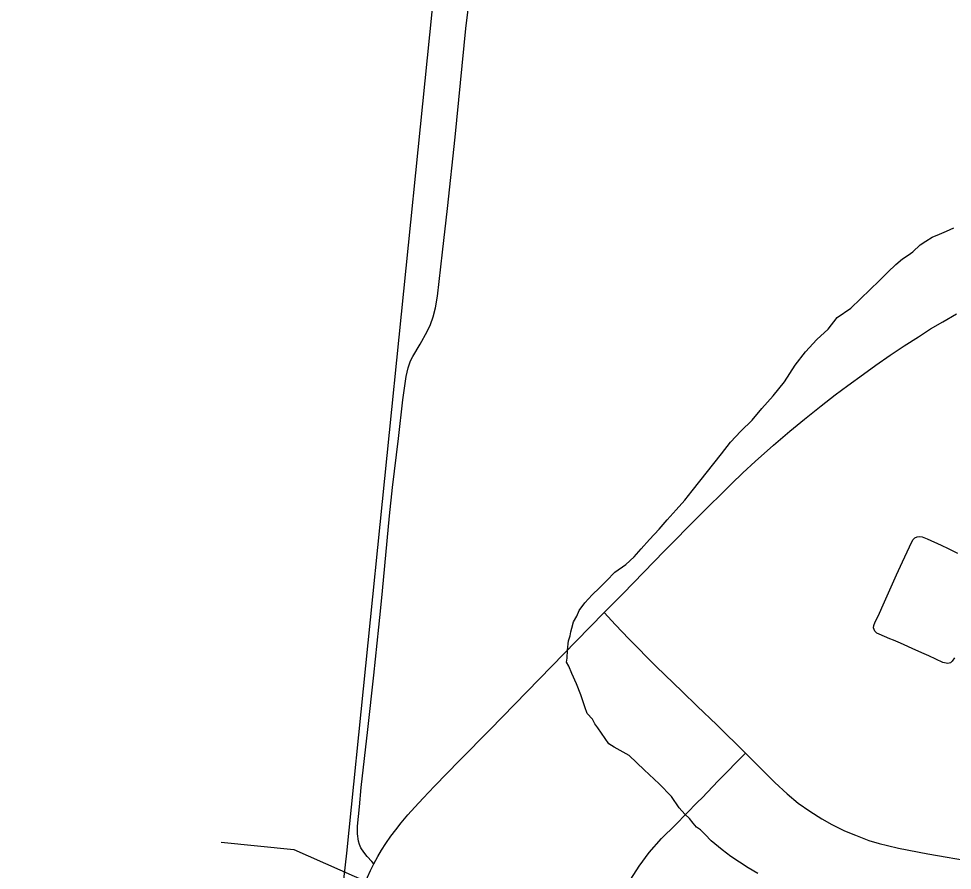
# Model space of a CAD drawing. Extents: x 0 to 1134, y 0 to 440.
# Drawn here: x 835.4731 to 835.9193, y 356.3725 to 356.7795 of the extents above; entities that cross this region are included whole.
import ezdxf

# ---------------------------------------------------------------- set-up
doc = ezdxf.new("R2010")
doc.units = 0
for name, color, linetype in [('GM_X_City_Street', 7, 'Continuous'), ('GM_X_Minor_River', 7, 'Continuous'), ('GM_X_Rail_Line', 7, 'Continuous'), ('GM_X_State_Route', 7, 'Continuous')]:
    doc.layers.add(name, color=color, linetype=linetype)

msp = doc.modelspace()

# ---------------------------------------------------------------- linework, layer by layer
at = {"layer": 'GM_X_City_Street'}
for points in [[(835.6428, 356.37563), (835.64182, 356.37668), (835.63956, 356.37911), (835.63806, 356.38111), (835.63667, 356.38328), (835.63595, 356.3848), (835.63546, 356.38645), (835.63499, 356.38997), (835.63504, 356.39359), (835.63598, 356.40286), (835.63682, 356.41211), (835.63995, 356.43988), (835.64281, 356.46582), (835.64524, 356.48869), (835.64616, 356.49796), (835.64692, 356.506), (835.65037, 356.54187), (835.65178, 356.55546), (835.65457, 356.57891), (835.65669, 356.59741), (835.65825, 356.60843), (835.65916, 356.61257), (835.66038, 356.61594), (835.66146, 356.61811), (835.66488, 356.62396), (835.66831, 356.62994), (835.66987, 356.6334), (835.67113, 356.63698), (835.67221, 356.64128), (835.67323, 356.64684), (835.67564, 356.66788), (835.67809, 356.68885), (835.68173, 356.72285), (835.68679, 356.7748), (835.6893, 356.79575)], [(835.92028, 356.47407), (835.91927, 356.47253), (835.91834, 356.47174), (835.91718, 356.47141), (835.91478, 356.47186), (835.90806, 356.47498), (835.90582, 356.476), (835.90189, 356.47777), (835.89452, 356.481), (835.89112, 356.48245), (835.88943, 356.48317), (835.88431, 356.48535), (835.88321, 356.48592), (835.88231, 356.48673), (835.88165, 356.48837), (835.88171, 356.48957), (835.88234, 356.49129), (835.88377, 356.49402), (835.88684, 356.50078), (835.89263, 356.51378), (835.89542, 356.51997), (835.89988, 356.52955), (835.90055, 356.5306), (835.90143, 356.53145), (835.90251, 356.53196), (835.90371, 356.53209), (835.90492, 356.53191), (835.90724, 356.531), (835.91398, 356.52782), (835.91735, 356.52628), (835.92173, 356.52407)], [(835.7529, 356.49566), (835.75839, 356.48981), (835.7647, 356.48309), (835.77778, 356.46998), (835.79023, 356.45796), (835.79735, 356.45096), (835.80673, 356.44202), (835.82039, 356.42846), (835.83454, 356.41448), (835.8404, 356.40899), (835.84562, 356.40466), (835.85113, 356.40071), (835.85687, 356.3971), (835.86173, 356.3944), (835.86783, 356.39144), (835.87294, 356.38928), (835.87941, 356.38683), (835.88426, 356.38535), (835.88823, 356.38442), (835.89364, 356.38316), (835.90765, 356.38045), (835.92967, 356.37656)], [(835.7657, 356.36829), (835.76966, 356.37451), (835.77438, 356.38097), (835.78026, 356.38764), (835.78701, 356.39425), (835.79755, 356.40501), (835.79969, 356.40722), (835.80741, 356.41519), (835.82039, 356.42846)]]:
    msp.add_lwpolyline(points, dxfattribs=at)
at = {"layer": 'GM_X_Minor_River'}
for points in [[(835.77914, 356.5355), (835.78301, 356.53999), (835.78726, 356.54486), (835.7915, 356.54935), (835.79499, 356.55386), (835.80894, 356.57149), (835.81321, 356.57712), (835.81822, 356.58236), (835.82362, 356.58759), (835.82827, 356.59321), (835.83368, 356.5992), (835.8391, 356.60595), (835.84416, 356.61385), (835.84919, 356.62023), (835.8546, 356.62622), (835.85999, 356.63107), (835.86426, 356.6367), (835.87078, 356.64115), (835.87541, 356.64564), (835.88004, 356.65012), (835.88428, 356.65423), (835.88852, 356.65834), (835.89237, 356.66208), (835.89545, 356.66469), (835.89814, 356.66654), (835.90044, 356.66803), (835.90391, 356.67139), (835.9066, 356.67325), (835.90966, 356.67509), (835.9131, 356.67656), (835.91654, 356.67802), (835.91998, 356.67949)], [(835.82626, 356.37097), (835.82175, 356.37371), (835.81761, 356.37643), (835.81348, 356.37916), (835.80936, 356.38226), (835.80411, 356.38653), (835.80112, 356.38962), (835.79888, 356.39193), (835.797, 356.3931), (835.79551, 356.39503), (835.79365, 356.39734), (835.7914, 356.39927), (835.78879, 356.40236), (835.78508, 356.40774), (835.77911, 356.41391), (835.772, 356.42048), (835.7649, 356.42744), (835.75775, 356.43135), (835.75511, 356.43292), (835.74992, 356.4406), (835.74843, 356.44252), (835.74733, 356.44482), (835.74472, 356.44752), (835.74362, 356.45058), (835.74182, 356.45631), (835.73962, 356.46166), (835.73743, 356.46664), (835.73596, 356.47008), (835.73485, 356.472), (835.73526, 356.47389), (835.73532, 356.47769), (835.73578, 356.48224), (835.73657, 356.48451), (835.73698, 356.4864), (835.73739, 356.4883), (835.7382, 356.49132), (835.73976, 356.49396), (835.74094, 356.4966), (835.74365, 356.50035), (835.74713, 356.5041), (835.7506, 356.50746), (835.75407, 356.51083), (835.75793, 356.51494), (835.76331, 356.51865), (835.76716, 356.52239), (835.77064, 356.52613), (835.77451, 356.53063), (835.77914, 356.5355)], [(835.56979, 356.3859), (835.60463, 356.38253), (835.64862, 356.36304), (835.68153, 356.35857), (835.71396, 356.32981), (835.72714, 356.32499), (835.73768, 356.32098), (835.74773, 356.31128), (835.75945, 356.29053), (835.78068, 356.27073), (835.81221, 356.25414), (835.87917, 356.2262), (835.91325, 356.22285), (835.97924, 356.20329)]]:
    msp.add_lwpolyline(points, dxfattribs=at)
at = {"layer": 'GM_X_Rail_Line'}
msp.add_lwpolyline([(835.21913, 355.71807), (835.51557, 355.83402), (835.57077, 355.86166), (835.62995, 356.38072), (835.67528, 356.82853), (835.69092, 357.07017), (835.6937, 357.14826), (835.66861, 357.22633), (835.5543, 357.36017), (835.44963, 357.44839), (835.66966, 357.64243), (835.72833, 357.70276), (835.81146, 357.76798)], dxfattribs=at)
at = {"layer": 'GM_X_State_Route'}
for points in [[(835.7529, 356.49566), (835.76174, 356.50465), (835.78166, 356.52513), (835.79802, 356.54161), (835.81369, 356.55726), (835.81923, 356.56249), (835.825, 356.56794), (835.83389, 356.57575), (835.84159, 356.58231), (835.84866, 356.58814), (835.85655, 356.59455), (835.86333, 356.59967), (835.86938, 356.60417), (835.8768, 356.6097), (835.88277, 356.61395), (835.88953, 356.61864), (835.89634, 356.62316), (835.90305, 356.62753), (835.90891, 356.63122), (835.91472, 356.63469), (835.92133, 356.63853)], [(835.6428, 356.37563), (835.64476, 356.37917), (835.64648, 356.38207), (835.64858, 356.38528), (835.65099, 356.38876), (835.65327, 356.39193), (835.65593, 356.39521), (835.65912, 356.39897), (835.66247, 356.40276), (835.6664, 356.40704), (835.67183, 356.41275), (835.68372, 356.42492), (835.69837, 356.4398), (835.73953, 356.48207), (835.7529, 356.49566)], [(835.62984, 356.33296), (835.63002, 356.3345), (835.63046, 356.33733), (835.63091, 356.3402), (835.6315, 356.34331), (835.63214, 356.34631), (835.63282, 356.34898), (835.63356, 356.35193), (835.63458, 356.35533), (835.63565, 356.35861), (835.63697, 356.36226), (835.63824, 356.36569), (835.63977, 356.36924), (835.64125, 356.37245), (835.6428, 356.37563)]]:
    msp.add_lwpolyline(points, dxfattribs=at)

doc.saveas('drawing.dxf')
